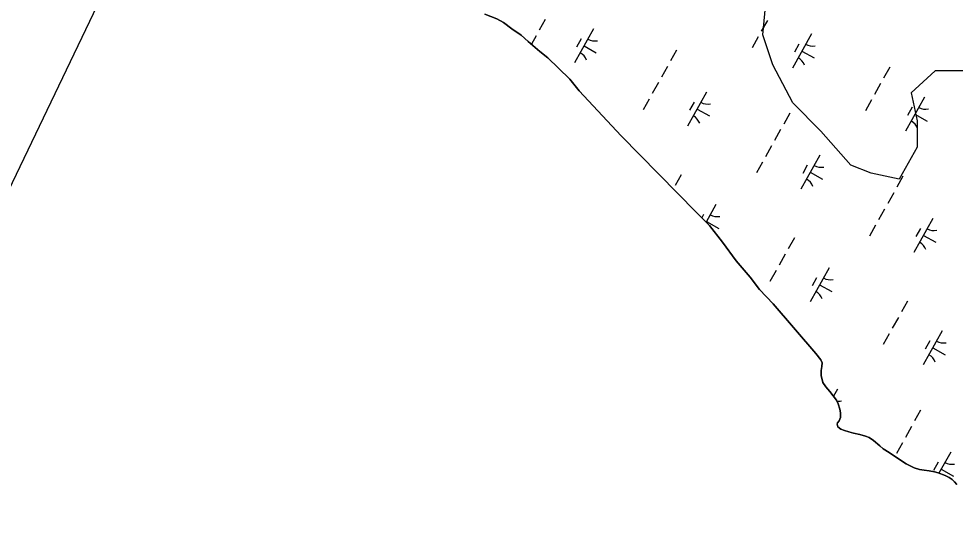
# Model space of a CAD drawing. Extents: x 3923531 to 3943530, y 207391 to 229799.
# Drawn here: x 3937887 to 3939089, y 219861 to 220505 of the extents above; entities that cross this region are included whole.
import ezdxf

# ---------------------------------------------------------------- set-up
doc = ezdxf.new("R2010")
doc.units = 0
for name, color, linetype in [('V-SITE-VEGE', 7, 'Continuous'), ('V-TOPO-SHOR', 7, 'Continuous'), ('V-UTIL-LINE', 7, 'Continuous'), ('V-WETL-SWMP', 7, 'Continuous')]:
    doc.layers.add(name, color=color, linetype=linetype)

msp = doc.modelspace()

# ---------------------------------------------------------------- linework, layer by layer
at = {"layer": 'V-SITE-VEGE'}
msp.add_lwpolyline([(3939117.8, 220438.5), (3939063.7, 220438.5), (3939032.8, 220410.2), (3939040.5, 220374.1), (3939040.5, 220340.6), (3939017.3, 220299.4), (3938981.3, 220307.1), (3938955.5, 220317.4), (3938916.9, 220361.2), (3938880.9, 220397.3), (3938855.1, 220446.2), (3938842.3, 220484.9), (3938847.4, 220539)], dxfattribs=at)
at = {"layer": 'V-TOPO-SHOR'}
for points in [[(3938485.7, 220511.1), (3938501, 220505.4), (3938509.4, 220500.7), (3938520.2, 220492.4), (3938532.3, 220484.1), (3938541.2, 220476.2), (3938556, 220463.3), (3938566.3, 220455.1), (3938580.3, 220442), (3938594.5, 220427.7), (3938606.7, 220412.6), (3938660.4, 220355), (3938756.8, 220256.9), (3938773.8, 220240), (3938790.7, 220218.5), (3938808.4, 220194.6), (3938826.1, 220173.5), (3938838.3, 220157.8), (3938855.7, 220139.1), (3938910.4, 220075.3), (3938916.7, 220067.5)], [(3938916.7, 220067.5), (3938918.6, 220063.4), (3938918.1, 220058.9), (3938917.3, 220053.6), (3938917.4, 220047.1), (3938919.6, 220038.4), (3938923.4, 220032.8), (3938928.3, 220026.8), (3938932.7, 220021.3), (3938937, 220015.7), (3938939, 220011), (3938941.2, 220004.2), (3938942.3, 219999.2), (3938942, 219993.3), (3938940.6, 219988.9), (3938938.1, 219986.3), (3938937.9, 219984.6), (3938938.8, 219981.4), (3938942.6, 219978.4), (3938947.1, 219976.5), (3938953, 219974.7), (3938959, 219973.1), (3938967, 219971.5), (3938974.1, 219969.4), (3938978.9, 219967.5), (3938984.6, 219963.9), (3938992.4, 219957.1), (3938996.8, 219953.1), (3939004.4, 219948.4), (3939015.4, 219941), (3939026.5, 219933.6), (3939036.6, 219928.8), (3939043.5, 219926.6), (3939049.4, 219925.7), (3939056.1, 219924.9), (3939062.8, 219923.5), (3939067.5, 219922.1), (3939076.6, 219918.9), (3939081.8, 219916.1), (3939085.3, 219913.5), (3939088.5, 219910.6), (3939091.6, 219907.4)]]:
    msp.add_lwpolyline(points, dxfattribs=at)
at = {"layer": 'V-UTIL-LINE'}
msp.add_lwpolyline([(3939084.6, 223621.7), (3938057.7, 221140.5), (3938136.4, 220832.5), (3937591.6, 219695.2), (3936312.7, 217957.7), (3935106.6, 216231.9), (3934055.8, 214955.9), (3930691.1, 211497.9), (3930458, 211185.5)], dxfattribs=at)
at = {"layer": 'V-WETL-SWMP'}
for p, q in [((3938501, 220505.4), (3938485.7, 220511.1)), ((3938509.4, 220500.7), (3938501, 220505.4)), ((3938520.2, 220492.4), (3938509.4, 220500.7)), ((3938563.1, 220504.4), (3938555.3, 220490.5)), ((3938848.3, 220503.2), (3938840.5, 220489.2)), ((3938532.3, 220484.1), (3938520.2, 220492.4)), ((3938625.1, 220492.2), (3938600.7, 220448.6)), ((3938541.2, 220476.2), (3938532.3, 220484.1)), ((3938556, 220463.3), (3938541.2, 220476.2)), ((3938551.4, 220483.5), (3938545.4, 220472.6)), ((3938609.1, 220479.4), (3938603.2, 220468.9)), ((3938836.6, 220482.2), (3938828.8, 220468.2)), ((3938904.7, 220485.8), (3938880.3, 220442.1)), ((3938566.3, 220455.1), (3938556, 220463.3)), ((3938612.9, 220470.4), (3938628.6, 220461.6)), ((3938731.8, 220465.2), (3938724, 220451.2)), ((3938888.7, 220472.9), (3938882.9, 220462.5)), ((3938892.5, 220463.9), (3938908.2, 220455.2)), ((3938580.3, 220442), (3938566.3, 220455.1)), ((3938594.5, 220427.7), (3938580.3, 220442)), ((3938720.1, 220444.2), (3938712.3, 220430.3)), ((3939005.3, 220443), (3938997.5, 220429)), ((3938606.7, 220412.6), (3938594.5, 220427.7)), ((3938708.4, 220423.3), (3938700.5, 220409.3)), ((3938993.5, 220422), (3938985.7, 220408.1)), ((3938660.4, 220355), (3938606.7, 220412.6)), ((3938770.3, 220411.1), (3938745.9, 220367.5)), ((3939049.9, 220404.6), (3939025.5, 220361)), ((3938696.6, 220402.3), (3938688.8, 220388.4)), ((3938754.3, 220398.3), (3938748.5, 220387.8)), ((3938981.8, 220401.1), (3938974, 220387.1)), ((3939033.9, 220391.8), (3939028.1, 220381.3)), ((3938758.1, 220389.3), (3938773.8, 220380.5)), ((3938877, 220384.1), (3938869.2, 220370.1)), ((3939037.7, 220382.8), (3939053.5, 220374)), ((3938756.8, 220256.9), (3938660.4, 220355)), ((3938865.3, 220363.1), (3938857.5, 220349.2)), ((3938853.6, 220342.2), (3938845.8, 220328.2)), ((3938841.9, 220321.2), (3938834.1, 220307.3)), ((3938915.5, 220330), (3938891.1, 220286.3)), ((3938899.5, 220317.2), (3938893.7, 220306.7)), ((3938903.3, 220308.2), (3938919, 220299.4)), ((3938737.6, 220305), (3938729.8, 220291.1)), ((3939022.2, 220303), (3939014.4, 220289)), ((3939010.5, 220282), (3939002.7, 220268)), ((3938782.3, 220266.7), (3938769.7, 220244.1)), ((3938998.8, 220261), (3938991, 220247.1)), ((3938773.8, 220240), (3938756.8, 220256.9)), ((3938766.3, 220253.8), (3938764, 220249.7)), ((3939060.7, 220248.9), (3939036.4, 220205.2)), ((3938770.1, 220244.8), (3938785.8, 220236.1)), ((3938790.7, 220218.5), (3938773.8, 220240)), ((3938987.1, 220240.1), (3938979.3, 220226.1)), ((3939044.7, 220236), (3939038.9, 220225.6)), ((3938882.9, 220223.9), (3938875.1, 220209.9)), ((3939048.5, 220227), (3939064.3, 220218.3)), ((3938808.4, 220194.6), (3938790.7, 220218.5)), ((3938871.2, 220203), (3938863.4, 220189)), ((3938826.1, 220173.5), (3938808.4, 220194.6)), ((3938859.5, 220182), (3938851.6, 220168)), ((3938927.5, 220185.5), (3938903.2, 220141.9)), ((3938838.3, 220157.8), (3938826.1, 220173.5)), ((3938911.5, 220172.7), (3938905.7, 220162.2)), ((3938915.3, 220163.7), (3938931.1, 220154.9)), ((3938855.7, 220139.1), (3938838.3, 220157.8)), ((3938910.4, 220075.3), (3938855.7, 220139.1)), ((3939028.1, 220142.8), (3939020.3, 220128.8)), ((3939016.4, 220121.8), (3939008.6, 220107.9)), ((3939072.8, 220104.4), (3939048.4, 220060.8)), ((3939004.7, 220100.9), (3938996.9, 220086.9)), ((3939056.8, 220091.6), (3939050.9, 220081.1)), ((3939060.6, 220082.6), (3939076.3, 220073.8)), ((3938916.7, 220067.5), (3938910.4, 220075.3)), ((3938918.6, 220063.4), (3938916.7, 220067.5)), ((3938917.3, 220053.6), (3938918.1, 220058.9)), ((3938918.1, 220058.9), (3938918.6, 220063.4)), ((3938917.4, 220047.1), (3938917.3, 220053.6)), ((3938919.6, 220038.4), (3938917.4, 220047.1)), ((3938923.4, 220032.8), (3938919.6, 220038.4)), ((3938928.3, 220026.8), (3938923.4, 220032.8)), ((3938932.7, 220021.3), (3938928.3, 220026.8)), ((3938937, 220015.7), (3938932.7, 220021.3)), ((3938938.3, 220029.8), (3938933.2, 220020.6)), ((3938939, 220011), (3938937, 220015.7)), ((3938941.2, 220004.2), (3938939, 220011)), ((3938942.3, 219999.2), (3938941.2, 220004.2)), ((3938942, 219993.3), (3938942.3, 219999.2)), ((3939045, 220002.7), (3939037.2, 219988.8)), ((3938937.9, 219984.6), (3938938.1, 219986.3)), ((3938938.8, 219981.4), (3938937.9, 219984.6)), ((3938938.1, 219986.3), (3938940.6, 219988.9)), ((3938940.6, 219988.9), (3938942, 219993.3)), ((3938942.6, 219978.4), (3938938.8, 219981.4)), ((3938947.1, 219976.5), (3938942.6, 219978.4)), ((3938953, 219974.7), (3938947.1, 219976.5)), ((3938959, 219973.1), (3938953, 219974.7)), ((3938967, 219971.5), (3938959, 219973.1)), ((3938974.1, 219969.4), (3938967, 219971.5)), ((3939033.3, 219981.8), (3939025.5, 219967.8)), ((3938978.9, 219967.5), (3938974.1, 219969.4)), ((3938984.6, 219963.9), (3938978.9, 219967.5)), ((3938992.4, 219957.1), (3938984.6, 219963.9)), ((3939021.6, 219960.8), (3939013.8, 219946.9)), ((3938996.8, 219953.1), (3938992.4, 219957.1)), ((3939004.4, 219948.4), (3938996.8, 219953.1)), ((3939015.4, 219941), (3939004.4, 219948.4)), ((3939083.6, 219948.7), (3939068.5, 219921.7)), ((3939026.5, 219933.6), (3939015.4, 219941)), ((3939067.6, 219935.8), (3939061.7, 219925.4)), ((3939036.6, 219928.8), (3939026.5, 219933.6)), ((3939043.5, 219926.6), (3939036.6, 219928.8)), ((3939049.4, 219925.7), (3939043.5, 219926.6)), ((3939056.1, 219924.9), (3939049.4, 219925.7)), ((3939062.8, 219923.5), (3939056.1, 219924.9)), ((3939067.5, 219922.1), (3939062.8, 219923.5)), ((3939076.6, 219918.9), (3939067.5, 219922.1)), ((3939071.4, 219926.8), (3939087.1, 219918)), ((3939081.8, 219916.1), (3939076.6, 219918.9)), ((3939085.3, 219913.5), (3939081.8, 219916.1)), ((3939088.5, 219910.6), (3939085.3, 219913.5)), ((3939091.6, 219907.4), (3939088.5, 219910.6))]:
    msp.add_line(p, q, dxfattribs=at)
for centre, start, end in [((3938626.6, 220494.4), 240.0381, 281.5817), ((3938906.2, 220487.9), 240.0381, 281.5817), ((3938599.6, 220446.2), 20.0381, 61.5817), ((3938879.3, 220439.7), 20.0381, 61.5817), ((3938771.8, 220413.3), 240.0381, 281.5817), ((3939051.4, 220406.8), 240.0381, 281.5817), ((3938744.9, 220365.1), 20.0381, 61.5817), ((3939024.5, 220358.6), 20.0381, 61.5817), ((3938917, 220332.2), 240.0381, 281.5817), ((3938890.1, 220283.9), 20.0381, 61.5817), ((3938783.8, 220268.8), 240.0381, 281.5817), ((3939062.2, 220251), 240.0381, 281.5817), ((3939035.3, 220202.8), 20.0381, 61.5817), ((3938929, 220187.7), 240.0381, 281.5817), ((3938902.1, 220139.5), 20.0381, 61.5817), ((3939074.2, 220106.6), 240.0381, 281.5817), ((3939047.3, 220058.4), 20.0381, 61.5817), ((3938939.8, 220031.9), 262.4169, 281.5817), ((3939085, 219950.8), 240.0381, 281.5817)]:
    msp.add_arc(centre, 17.6, start, end, dxfattribs=at)

doc.saveas('drawing.dxf')
